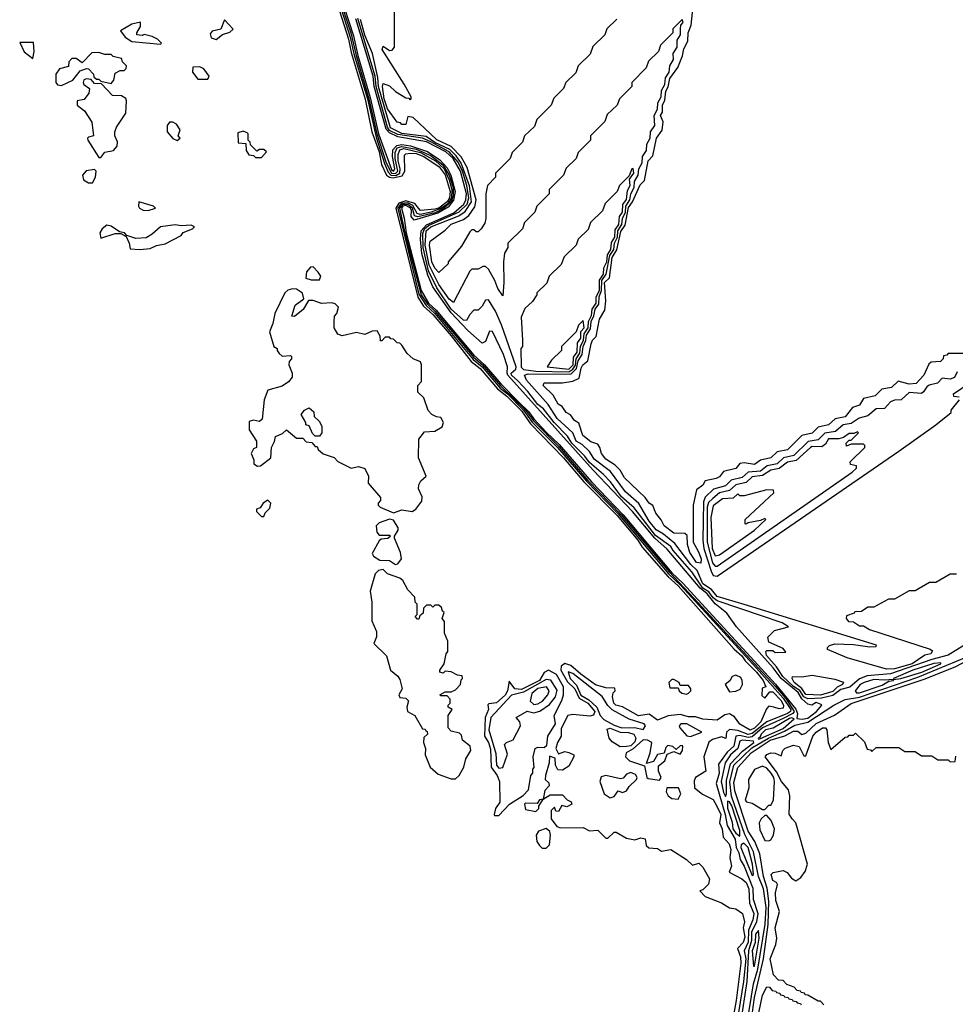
# Model space of a CAD drawing. Extents: x 2889633 to 3052318, y 540750 to 918690.
# Tile 420 of 656: x 3036642 to 3041180, y 726935 to 731709. Entities that reach past the tile are written whole.
import ezdxf

# ---------------------------------------------------------------- set-up
doc = ezdxf.new("R2010")
doc.units = 0

msp = doc.modelspace()

# ---------------------------------------------------------------- linework, layer by layer
at = {"layer": '0CON02XD'}
for points in [[(3038170, 731825), (3038236.5, 731615), (3038249.1, 731549.1), (3038317.3, 731322.7), (3038349.6, 731165), (3038385, 731068), (3038397, 731007), (3038420, 730955), (3038434.6, 730944.6), (3038452.3, 730942.3), (3038497.5, 730952.5), (3038510, 730975), (3038508.3, 731051.7), (3038515, 731058.8), (3038535, 731061.9), (3038565, 731059.2), (3038602, 731045), (3038676.5, 730995), (3038705, 730955.8), (3038730, 730875), (3038726.6, 730845), (3038715, 730825.5), (3038675, 730795.4), (3038655, 730789.7), (3038585, 730784.2), (3038576.7, 730795), (3038557.5, 730817.5), (3038515, 730830), (3038480.7, 730819.3), (3038465.3, 730795), (3038572.8, 730362.8), (3038600.4, 730320.4), (3038645, 730280), (3038735, 730175.4), (3038831.1, 730051.1), (3038875, 730017.8), (3038959.7, 729919.7), (3039005, 729883.3), (3039075, 729812.9), (3039119.9, 729749.9), (3039279.5, 729585), (3039378.5, 729468.5), (3039539.6, 729305), (3039640.4, 729185), (3039661.2, 729151.2), (3039787.6, 729007.6), (3039835, 728963.1), (3040106.7, 728656.7), (3040144.3, 728625), (3040159.6, 728599.6), (3040215.5, 728545), (3040247.5, 728505), (3040260, 728475), (3040243, 728467), (3040241.7, 728431.7), (3040255, 728420), (3040280, 728450), (3040295, 728450), (3040335, 728408), (3040345.9, 728384.1), (3040345, 728370), (3040325, 728367.5), (3040300, 728375), (3040275, 728380), (3040263, 728367), (3040235.7, 728305), (3040205, 728274.4), (3040185, 728264.4), (3040135, 728293.8), (3040108.6, 728328.6), (3040085, 728343.3), (3040061.7, 728338.3), (3040025, 728312.5), (3039955, 728316.7), (3039919.3, 728329.3), (3039885, 728328.8), (3039845, 728340), (3039787, 728333), (3039735, 728313.3), (3039695, 728342.5), (3039643.2, 728333.2), (3039565, 728377.5), (3039533.3, 728385), (3039524, 728395), (3039517.5, 728425), (3039520, 728445), (3039530, 728455), (3039528.3, 728468.3), (3039485, 728470), (3039435, 728484), (3039362.5, 728535), (3039315, 728577.1), (3039285, 728586.9), (3039268.6, 728575), (3039265.7, 728555), (3039297.8, 728497.8), (3039334.4, 728465), (3039355, 728420), (3039396.7, 728395), (3039430.6, 728355), (3039425, 728336.2), (3039407.5, 728332.5), (3039325, 728340), (3039300, 728335), (3039268.3, 728271.7), (3039267.5, 728235), (3039250, 728205), (3039242.5, 728175), (3039255, 728150), (3039285, 728160), (3039305, 728156.2), (3039330, 728145), (3039330, 728135), (3039305, 728090), (3039275, 728070), (3039251.7, 728071.7), (3039240, 728095), (3039238.3, 728128.3), (3039211.7, 728138.3), (3039210, 728105), (3039192.5, 728045), (3039190, 728025), (3039208.3, 728008.3), (3039210, 727995), (3039188.3, 727971.7), (3039180, 727930), (3039215, 727950), (3039275, 727950), (3039297, 727927), (3039316.4, 727916.4), (3039320, 727905), (3039295, 727892.5), (3039271.7, 727898.3), (3039255, 727870), (3039241.7, 727871.7), (3039235, 727890), (3039220, 727875), (3039220, 727835), (3039247, 727797), (3039265, 727790), (3039375, 727792.5), (3039405, 727776.7), (3039445, 727780), (3039485, 727740), (3039495, 727740), (3039525, 727770), (3039535, 727770), (3039585, 727740), (3039625, 727732.5), (3039655, 727742.5), (3039675, 727737.5), (3039680, 727705), (3039693, 727693), (3039735, 727690), (3039755, 727677.5), (3039800, 727685), (3039875, 727637.5), (3039905, 727610), (3039935, 727620), (3039955, 727600), (3039987, 727543), (3039983, 727517), (3039955, 727490), (3039940, 727485), (3039967, 727457), (3040045, 727427.5), (3040085, 727402.5), (3040115, 727397.5), (3040147.5, 727375), (3040156.7, 727335), (3040151.2, 727305), (3040158.7, 727261.3), (3040150, 727235), (3040122.5, 727205), (3040138, 727165), (3040140, 727135), (3040116.8, 726953.2), (3040098.6, 726855)], [(3038181.1, 731825), (3038245, 731624.2), (3038262.8, 731542.8), (3038328, 731325), (3038370, 731140), (3038410.9, 731010.9), (3038429.2, 730969.2), (3038442.2, 730955), (3038466.4, 730953.6), (3038484.7, 730965.3), (3038487.7, 730985), (3038477.3, 731025), (3038477.5, 731055), (3038485, 731078.1), (3038505, 731084.6), (3038585.6, 731065), (3038657.7, 731025), (3038700.3, 730985), (3038725, 730931.9), (3038737.8, 730885), (3038735.5, 730845), (3038716.7, 730815), (3038685, 730792.7), (3038637.5, 730775), (3038584.2, 730764.3), (3038569.7, 730769.7), (3038547.9, 730807.9), (3038525, 730820.2), (3038492.6, 730817.4), (3038476, 730795), (3038577.9, 730377.9), (3038613, 730323), (3038654.7, 730285), (3038840.8, 730060.8), (3038884.6, 730025), (3038972.5, 729922.5), (3039007.5, 729895), (3039085.2, 729815), (3039127.6, 729757.6), (3039250.3, 729635), (3039390.7, 729470.7), (3039545, 729312.3), (3039790.4, 729020.4), (3039848.6, 728965), (3040214.6, 728565), (3040345, 728418.7), (3040382.5, 728365), (3040380, 728355), (3040365, 728345.4), (3040265, 728304.5), (3040195, 728247.3), (3040175, 728243.8), (3040125, 728263.1), (3040085, 728267.5), (3040070, 728255), (3040067, 728223), (3040045, 728232.5), (3040001.4, 728218.6), (3039983.6, 728206.4), (3039960, 728135), (3039970, 728065), (3039920, 728035), (3039912.3, 728017.7), (3039913.9, 727983.9), (3039953.9, 727953.9), (3040005, 727927.5), (3040021.7, 727898.3), (3040042, 727855), (3040036, 727815), (3040048, 727785), (3040053.3, 727745), (3040082.3, 727712.3), (3040091.2, 727685), (3040086.2, 727645), (3040093.8, 727605), (3040082.5, 727575), (3040143.6, 727543.6), (3040165, 727526.2), (3040178.1, 727495), (3040180.6, 727425), (3040202.9, 727375), (3040198.1, 727345), (3040176.4, 727295), (3040175, 727236.7), (3040155.6, 727195), (3040162.9, 727155), (3040152.9, 727045), (3040120, 726845)], [(3038188.4, 731828.4), (3038247.2, 731645), (3038273.5, 731535), (3038335.8, 731325.8), (3038373.5, 731155), (3038419.7, 731015), (3038444.8, 730964.8), (3038465, 730963.7), (3038475.3, 730975), (3038463.1, 731035), (3038463.2, 731065), (3038472.9, 731087.1), (3038495.3, 731094.7), (3038565, 731080.7), (3038635, 731050.5), (3038693.6, 731005), (3038725.4, 730955.4), (3038743.3, 730895), (3038744.5, 730855), (3038734, 730825), (3038697.1, 730792.9), (3038657, 730773), (3038572.9, 730752.9), (3038557.1, 730757.1), (3038547.4, 730795), (3038525, 730812.7), (3038497.9, 730812.1), (3038484.4, 730795), (3038509.5, 730675), (3038588.1, 730375), (3038619.1, 730329.1), (3038655.9, 730295.9), (3038758, 730175), (3038842.2, 730072.2), (3038886.3, 730035), (3038973.5, 729933.5), (3039094.8, 729815), (3039133.3, 729763.3), (3039257.9, 729637.9), (3039397.9, 729475), (3039558.3, 729308.3), (3039791.5, 729031.5), (3039912.7, 728902.7), (3040305, 728477.2), (3040357.1, 728417.1), (3040398.5, 728355), (3040391.4, 728345), (3040345, 728320), (3040245, 728275.3), (3040195, 728231.5), (3040175, 728228.2), (3040135, 728238.9), (3040115, 728235.8), (3040105, 728186), (3040072.9, 728157.1), (3040031.2, 728098.8), (3040034.5, 728055), (3040020, 728005), (3040063.6, 727855), (3040072.6, 727802.6), (3040111.1, 727735), (3040116.5, 727695), (3040129.1, 727669.1), (3040136.8, 727636.8), (3040155.5, 727605), (3040197.3, 727497.3), (3040198.5, 727445), (3040221.2, 727375), (3040215.4, 727334.6), (3040191.2, 727285), (3040191.1, 727245), (3040176.2, 727195), (3040167.9, 727045), (3040137.3, 726845)], [(3038194.1, 731835), (3038260, 731630), (3038281.9, 731535), (3038341.9, 731331.9), (3038382.2, 731155), (3038445, 730983.1), (3038455, 730974.6), (3038461.1, 730985), (3038449.3, 731045), (3038452.1, 731077.9), (3038471, 731099), (3038495, 731103.5), (3038537.8, 731097.8), (3038619.1, 731069.1), (3038679.6, 731029.6), (3038715, 730990.3), (3038733.3, 730955), (3038753.1, 730875), (3038746.2, 730833.8), (3038719.4, 730800.6), (3038669.7, 730770.3), (3038555, 730736.4), (3038539.6, 730755), (3038541.4, 730785), (3038535, 730797), (3038515, 730808.6), (3038499.6, 730805), (3038492.7, 730795), (3038506.7, 730746.8), (3038516.7, 730675), (3038588.4, 730395), (3038624.2, 730335), (3038661, 730301), (3038845, 730081.6), (3038896, 730036), (3038975, 729943), (3039063.3, 729855), (3039109.7, 729809.7), (3039135, 729772.9), (3039195, 729708.8), (3039258.6, 729648.6), (3039415, 729467.8), (3039568.1, 729308.1), (3039805, 729027.5), (3039857.6, 728977.6), (3040221, 728581), (3040307.4, 728487.4), (3040406.6, 728366.6), (3040414.5, 728345.5), (3040410.7, 728320.7), (3040436.7, 728316.7)], [(3039538.3, 731711.7), (3039490, 731665), (3039480, 731635), (3039421.7, 731578.3), (3039408.3, 731541.7), (3039350, 731485), (3039338.3, 731451.7), (3039290, 731405), (3039280, 731375), (3039231.7, 731328.3), (3039220, 731295), (3039150, 731225), (3039138.3, 731191.7), (3039090, 731145), (3039080, 731115), (3039030, 731065), (3039020, 731035), (3038950, 730965), (3038950, 730945), (3038910, 730905), (3038903.3, 730865), (3038902.5, 730745), (3038897, 730723), (3038880, 730695), (3038865, 730680), (3038855, 730680), (3038845, 730690), (3038835, 730690), (3038825, 730680), (3038785, 730610), (3038720, 730535), (3038720, 730525), (3038675, 730482.5), (3038655, 730503.8), (3038640, 730535), (3038630, 730615), (3038633.3, 730635), (3038705, 730687.5), (3038735, 730717.5), (3038795, 730740), (3038820, 730760), (3038848.9, 730801.1), (3038856, 730835), (3038812.2, 730992.2), (3038783.1, 731043.1), (3038734, 731094), (3038665, 731126.2), (3038550, 731235), (3038525, 731240), (3038515, 731200), (3038495, 731200), (3038488.3, 731208.3), (3038471.7, 731211.7), (3038425, 731276.2), (3038409.5, 731325), (3038401.2, 731385), (3038405, 731400), (3038435, 731387.5), (3038465, 731360), (3038515, 731330), (3038528.3, 731328.3), (3038535, 731320), (3038540, 731325), (3038540, 731335), (3038506.1, 731396.1), (3038400, 731565), (3038405, 731580), (3038435, 731560), (3038448.3, 731561.7), (3038460, 731575), (3038460, 731825)], [(3039945, 729073.3), (3039925, 729076.7), (3039891.2, 729125), (3039880, 729165), (3039878.3, 729208.3), (3039867.5, 729217.5), (3039815, 729220), (3039767.5, 729255), (3039753.6, 729283.6), (3039726.4, 729316.4), (3039713, 729353), (3039694.1, 729364.1), (3039675, 729392.5), (3039575, 729487.5), (3039553.3, 729525), (3039529.5, 729549.6), (3039485, 729577.5), (3039463.3, 729605), (3039456.2, 729635), (3039445, 729650), (3039411.7, 729661.7), (3039372.3, 729692.3), (3039353, 729753), (3039332.5, 729765), (3039313, 729793), (3039292.5, 729805), (3039273, 729833), (3039254.1, 729844.1), (3039228.3, 729888.3), (3039180, 729935), (3039185, 729947.5), (3039275, 729947.5), (3039325, 729956.7), (3039355, 729970), (3039365, 730020), (3039372.5, 730035), (3039397.5, 730055), (3039413, 730137), (3039420, 730155), (3039437, 730173), (3039453, 730257), (3039479.3, 730300.7), (3039483.8, 730345), (3039477.5, 730435), (3039502.3, 730457.7), (3039514.7, 730555.3), (3039537.8, 730592.2), (3039557.4, 730682.6), (3039577.8, 730712.2), (3039595, 730798.8), (3039614.4, 730825), (3039651.7, 730908.3), (3039671.7, 730928.3), (3039690, 731025), (3039711.7, 731048.3), (3039730, 731135), (3039757, 731173), (3039763, 731213), (3039750, 731245), (3039759.3, 731260.7), (3039760, 731295), (3039770.8, 731319.2), (3039775, 731362.5), (3039786.4, 731383.6), (3039795, 731423.3), (3039833.6, 731476.4), (3039857, 731533), (3039862.7, 731567.3), (3039882.5, 731605), (3039883.8, 731645), (3039897.7, 731682.3), (3039908.6, 731775)], [(3037325, 731590), (3037330, 731595), (3037310, 731615), (3037285, 731627.5), (3037245, 731637.5), (3037235, 731632.5), (3037210, 731635), (3037210, 731645), (3037227.5, 731675), (3037227, 731697), (3037185, 731687.5), (3037130, 731655), (3037153.6, 731623.6), (3037185, 731602.5), (3037325, 731590)], [(3037595, 731613.3), (3037625, 731637.5), (3037661.7, 731648.3), (3037677.5, 731662.5), (3037635, 731707.5), (3037616.7, 731663.3), (3037575, 731652.5), (3037565, 731640), (3037570.5, 731620.4), (3037595, 731613.3)], [(3040436.7, 728316.7), (3040465, 728322.7), (3040505.8, 728355), (3040532.5, 728385), (3040529.3, 728389.3), (3040505, 728398), (3040484, 728386), (3040465, 728390), (3040435, 728416.7), (3040416.9, 728446.9), (3040335, 728515.4), (3040296.6, 728566.6), (3040117.5, 728765), (3040071.7, 728831.7), (3040015, 728876.5), (3039975.6, 728925.6), (3039942.3, 728952.3), (3039781.4, 729141.4), (3039721.8, 729195), (3039613.6, 729325), (3039423.6, 729525), (3039010, 729985), (3039005.4, 729995), (3039008, 730025), (3038988, 730085), (3038935, 730197.5), (3038920.7, 730199.3), (3038900.7, 730149.3), (3038885, 730141.2), (3038815, 730202.5), (3038735, 730287.7), (3038645, 730412.9), (3038620.5, 730470.5), (3038592.6, 730575), (3038585.8, 730645), (3038588.6, 730685), (3038615, 730714.3), (3038747.1, 730772.9), (3038796.2, 730815), (3038805.3, 730834.7), (3038808.8, 730865), (3038778.9, 730975), (3038744.1, 731035), (3038708.1, 731068.1), (3038615, 731115.9), (3038475, 731141.6), (3038435, 731159.4), (3038418.5, 731178.5), (3038361.7, 731385), (3038355.7, 731435), (3038272.4, 731712.4)], [(3041221.2, 728675), (3041145, 728628.5), (3041065, 728606.5), (3040865, 728536.7), (3040752.5, 728527.5), (3040715, 728512.5), (3040667.6, 728472.4), (3040625, 728460.5), (3040585, 728432.7), (3040530.8, 728419.2), (3040465, 728415.5), (3040445, 728426.5), (3040425.7, 728455.7), (3040395, 728475.4), (3040342.7, 728525), (3040311.7, 728571.7), (3040263.8, 728626.2), (3040260, 728645), (3040265, 728650), (3040295, 728650), (3040305, 728640), (3040358.3, 728641.7), (3040345, 728660), (3040275, 728690), (3040270, 728715), (3040303, 728747), (3040370, 728765), (3040340, 728785), (3040245, 728817.5), (3040025, 728890.5), (3040005, 728906.5), (3039984.8, 728934.8), (3039955, 728953.2), (3039901.2, 729031.2), (3039810.8, 729135), (3039800, 729155), (3039725, 729208.5), (3039622, 729342), (3039560.6, 729395), (3039507.9, 729467.9), (3039473.4, 729503.4), (3039405, 729561.1), (3039382.5, 729592.5), (3039320.4, 729655), (3039298.9, 729688.9), (3039233.6, 729755), (3039182, 729822), (3039155, 729842.5), (3039106.9, 729906.9), (3039057.2, 729957.2), (3039026.9, 729985), (3039026, 729995), (3039048.8, 730015), (3039050, 730025), (3038978.8, 730228.8), (3038950, 730295), (3038915, 730350), (3038900.7, 730349.3), (3038885, 730320), (3038865, 730300), (3038845, 730300), (3038825, 730280), (3038809.3, 730250.7), (3038795, 730251.2), (3038734.8, 730304.8), (3038665, 730408.6), (3038625, 730490.8), (3038598.4, 730605), (3038597.4, 730672.6), (3038605, 730694.5), (3038625, 730710.7), (3038773.1, 730776.9), (3038812.1, 730815), (3038819.3, 730845), (3038811, 730905), (3038789.2, 730975), (3038767.9, 731017.9), (3038725, 731068.2), (3038635, 731115.9), (3038595, 731133.6), (3038475, 731151.4), (3038435, 731172), (3038425, 731187.1), (3038371.1, 731385), (3038365.2, 731435.2), (3038281.7, 731715)], [(3041185, 729020), (3041155, 729020), (3041085, 728980), (3041055, 728980), (3040985, 728940), (3040955, 728940), (3040885, 728900), (3040855, 728900), (3040785, 728860), (3040755, 728860), (3040725, 728840), (3040691.7, 728838.3), (3040688.3, 728831.7), (3040651.7, 728818.3), (3040650, 728805), (3040661.7, 728791.7), (3040685, 728790), (3040715, 728770), (3040735, 728770), (3040763, 728753), (3041057, 728657), (3041068.3, 728648.3), (3041060, 728635), (3041031.7, 728628.3), (3040970, 728585), (3040885, 728561.8), (3040845, 728560), (3040654.2, 728614.2), (3040560, 728655), (3040560, 728665), (3040570, 728675), (3040595, 728682.5), (3040685, 728678.8), (3040765, 728667.5), (3040795, 728670), (3040797, 728677), (3040155, 728873.1), (3040025, 728911.9), (3039996.4, 728946.4), (3039955, 728973.1), (3039927.6, 729037.6), (3039897.2, 729067.2), (3039819.6, 729169.6), (3039765, 729214.2), (3039728, 729235), (3039695, 729276.7), (3039645, 729363.8), (3039580.3, 729420.3), (3039507.6, 729517.6), (3039427.3, 729577.3), (3039405.5, 729615.5), (3039369.3, 729649.3), (3039341.2, 729665), (3039323.8, 729705), (3039248.8, 729775), (3039205, 729843.8), (3039100.3, 729960.3), (3039090, 729985), (3039107.6, 729992.4), (3039315, 729990.9), (3039341.9, 730018.1), (3039350.7, 730055), (3039369.6, 730085), (3039374, 730125), (3039387.3, 730152.7), (3039391.5, 730178.5), (3039410.5, 730209.5), (3039413.2, 730245), (3039426.9, 730273.1), (3039433.1, 730305), (3039450, 730330), (3039452.3, 730365), (3039463.8, 730395), (3039465, 730443.8), (3039486.2, 730475), (3039503.6, 730565), (3039522.8, 730595), (3039526.1, 730625), (3039540.5, 730655), (3039542.8, 730685), (3039562, 730715), (3039565.4, 730745), (3039580, 730775), (3039582, 730805), (3039601.3, 730835), (3039605.4, 730865), (3039621.5, 730895), (3039623.8, 730925), (3039642.1, 730955), (3039644.5, 730985), (3039660.8, 731015), (3039662.1, 731045), (3039681.5, 731075), (3039683.5, 731105), (3039699.6, 731135), (3039701.5, 731165), (3039722.2, 731195), (3039718.5, 731245), (3039735.5, 731275), (3039736.5, 731305), (3039753.1, 731335), (3039754.5, 731365.5), (3039771.1, 731395), (3039773.2, 731426.8), (3039791.4, 731455), (3039795.7, 731485), (3039812, 731515), (3039811.2, 731545), (3039830, 731575), (3039830.7, 731609.3), (3039846, 731635), (3039846.2, 731665), (3039848.3, 731681.7), (3039860, 731695), (3039855, 731710), (3039810, 731665), (3039810, 731645), (3039750, 731585), (3039740, 731555), (3039691.7, 731508.3), (3039680, 731475), (3039610, 731405), (3039610, 731385), (3039550, 731325), (3039540, 731295), (3039491.7, 731248.3), (3039480, 731215), (3039410, 731145), (3039410, 731125), (3039350, 731065), (3039340, 731035), (3039291.7, 730988.3), (3039280, 730955), (3039210, 730885), (3039210, 730865), (3039150, 730805), (3039140, 730775), (3039090, 730725), (3039080, 730695), (3039010, 730625), (3039010, 730605), (3038993, 730577), (3038987.5, 730535), (3038990, 730435), (3038985, 730370), (3038960, 730405), (3038946.7, 730445), (3038915, 730500), (3038901.7, 730511.7), (3038888.3, 730511.7), (3038865, 730500), (3038835, 730500), (3038825, 730490), (3038745, 730337.5), (3038725, 730353.8), (3038675, 730424.2), (3038627.9, 730517.9), (3038608.7, 730615), (3038613.8, 730685), (3038635, 730704.5), (3038771.5, 730758.5), (3038801.5, 730778.5), (3038833.6, 730825), (3038822.9, 730902.9), (3038782.7, 731012.7), (3038758.7, 731048.7), (3038728.6, 731078.6), (3038655, 731114.1), (3038612.4, 731142.3), (3038495, 731156.2), (3038440, 731185), (3038381.4, 731385), (3038377.9, 731427.9), (3038352.9, 731545), (3038315, 731634.2), (3038295, 731710)], [(3036705, 731520), (3036712.5, 731555), (3036708.3, 731598.3), (3036641.7, 731598.3), (3036663.6, 731553.6), (3036705, 731520)], [(3036845, 731390), (3036900, 731415), (3036935, 731460), (3036965, 731472.5), (3036975, 731470), (3037000, 731445), (3037001.7, 731431.7), (3037015, 731420), (3037025, 731420), (3037035, 731410), (3037085, 731400), (3037097.5, 731415), (3037105, 731450), (3037128.3, 731461.7), (3037148.3, 731461.7), (3037158.3, 731471.7), (3037160, 731485), (3037140, 731505), (3037135, 731520), (3037095, 731530), (3037085, 731540), (3037055, 731540), (3037025, 731550), (3036991.7, 731548.3), (3036945, 731500), (3036915, 731520), (3036895, 731520), (3036880, 731505), (3036878.3, 731481.7), (3036835, 731470), (3036817.5, 731445), (3036817.5, 731405), (3036825, 731392.5), (3036845, 731390)], [(3037555, 731420), (3037560, 731435), (3037535, 731470), (3037515, 731480), (3037481.7, 731478.3), (3037480, 731455), (3037505, 731420), (3037555, 731420)], [(3037035, 731040), (3037055, 731066.7), (3037095.9, 731074.1), (3037113.8, 731095), (3037116.1, 731116.1), (3037102.5, 731145), (3037103.8, 731165), (3037111.7, 731188.3), (3037156, 731255), (3037160, 731315), (3037156.4, 731326.4), (3037135, 731340), (3037091.7, 731341.7), (3037038.3, 731398.3), (3037005, 731400), (3036988.3, 731418.3), (3036965, 731422.5), (3036953.3, 731416.7), (3036950, 731405), (3036952.5, 731395), (3036980, 731375), (3036977, 731353), (3036955, 731322.5), (3036920, 731315), (3036920, 731295), (3036956.4, 731266.4), (3036991.7, 731211.7), (3037000, 731145), (3036975, 731140), (3036970, 731135), (3036972.5, 731125), (3037025, 731040), (3037035, 731040)], [(3037405, 731122.5), (3037420, 731135), (3037410, 731145), (3037420, 731175), (3037403, 731203), (3037385, 731212.5), (3037368.3, 731211.7), (3037357.5, 731195), (3037357.5, 731165), (3037385, 731132.5), (3037405, 731122.5)], [(3037815, 731040), (3037838.3, 731068.3), (3037825, 731080), (3037805, 731080), (3037791.7, 731071.7), (3037761.7, 731101.7), (3037760, 731115), (3037750, 731125), (3037750, 731155), (3037745, 731160), (3037725, 731167.5), (3037700, 731160), (3037701.7, 731111.7), (3037738.3, 731108.3), (3037740, 731075), (3037753.6, 731053.6), (3037775, 731050), (3037785, 731040), (3037815, 731040)], [(3036995, 730917.5), (3037010, 730945), (3037012.5, 730975), (3037005, 730982.5), (3036964.1, 730975.9), (3036946.7, 730955), (3036951.7, 730931.7), (3036975, 730917.5), (3036995, 730917.5)], [(3039305, 730001.2), (3039325, 730014.6), (3039337, 730033), (3039340.9, 730065), (3039358.2, 730091.8), (3039360.9, 730125), (3039376.8, 730155), (3039379.7, 730185), (3039398.4, 730215), (3039399.7, 730245), (3039415.8, 730275), (3039418.7, 730305), (3039437.3, 730335), (3039438, 730365), (3039453.2, 730395), (3039453.4, 730446.6), (3039472.7, 730475), (3039474.6, 730505.4), (3039489.3, 730535), (3039491.9, 730568.1), (3039509.2, 730595), (3039512.2, 730627.8), (3039527.7, 730655), (3039530, 730690), (3039547.1, 730715), (3039550.8, 730755), (3039565.4, 730775), (3039567.4, 730812.6), (3039585, 730837.5), (3039588.8, 730881.2), (3039603.3, 730905), (3039600, 730935), (3039620, 730965), (3039617, 730987), (3039610, 730985), (3039598.3, 730951.7), (3039550, 730905), (3039540, 730875), (3039481.7, 730818.3), (3039468.3, 730781.7), (3039410, 730725), (3039398.3, 730691.7), (3039350, 730645), (3039340, 730615), (3039281.7, 730558.3), (3039268.3, 730521.7), (3039210, 730465), (3039198.3, 730431.7), (3039150, 730385), (3039150, 730375), (3039128.3, 730341.7), (3039091.7, 730308.3), (3039073.6, 730266.4), (3039080, 730155), (3039080, 730125), (3039072.5, 730115), (3039073.9, 730023.9), (3039085, 730012.9), (3039145, 730004.1), (3039305, 730001.2)], [(3037265, 730783.3), (3037300, 730795), (3037290, 730805), (3037220, 730825), (3037217.5, 730805), (3037222.5, 730795), (3037240, 730785), (3037265, 730783.3)], [(3037225, 730594), (3037275, 730600), (3037305, 730613.8), (3037347.3, 730622.7), (3037425, 730662.5), (3037435, 730676.7), (3037480, 730695), (3037490, 730705), (3037473, 730713), (3037425, 730708.8), (3037395, 730713.8), (3037325, 730704), (3037285, 730668.8), (3037255, 730651.2), (3037205, 730648), (3037161.7, 730661.7), (3037150, 730675), (3037125, 730680), (3037085, 730707.5), (3037065, 730712.5), (3037042.5, 730695), (3037030, 730675), (3037035, 730650), (3037105, 730672.5), (3037131.7, 730671.7), (3037158.3, 730658.3), (3037173.3, 730625), (3037177, 730597), (3037225, 730594)], [(3038055, 730446.7), (3038095, 730447.5), (3038102.5, 730465), (3038090, 730485), (3038065, 730510), (3038051.7, 730508.3), (3038033, 730487), (3038030, 730455), (3038055, 730446.7)], [(3038455, 729317.5), (3038495, 729332.5), (3038545, 729324), (3038563.3, 729335), (3038592.5, 729375), (3038593.3, 729395), (3038576.7, 729435), (3038577, 729453), (3038587, 729473), (3038612.5, 729495), (3038576.7, 729585), (3038577.5, 729675), (3038605, 729710), (3038655, 729713.3), (3038690, 729735), (3038697.5, 729755), (3038685, 729780), (3038663, 729783), (3038640, 729795), (3038623.6, 729813.6), (3038602.5, 729875), (3038573, 729903), (3038572.5, 729935), (3038590, 729955), (3038590, 730035), (3038585, 730050), (3038550, 730065), (3038520.7, 730090.7), (3038495, 730130), (3038485, 730140), (3038471.7, 730141.7), (3038455, 730160), (3038441.7, 730161.7), (3038435, 730170), (3038415, 730170), (3038398.3, 730151.7), (3038391.7, 730151.7), (3038390, 730175), (3038375, 730200), (3038350.7, 730199.3), (3038315, 730182.5), (3038275, 730192.5), (3038205, 730176.7), (3038184, 730184), (3038167.5, 730215), (3038166.7, 730245), (3038168.3, 730271.7), (3038180, 730285), (3038187.5, 730315), (3038171.7, 730331.7), (3038155, 730336.7), (3038105, 730332.5), (3038065, 730347.5), (3038043, 730347), (3038016.4, 730303.6), (3037975, 730270), (3037961.7, 730271.7), (3037977.5, 730325), (3038020, 730355), (3038013, 730383), (3037985, 730402.5), (3037965, 730403.3), (3037942.3, 730397.7), (3037927.5, 730385), (3037879.2, 730285), (3037870, 730235), (3037854, 730195), (3037873.8, 730123.8), (3037890, 730115), (3037890, 730105), (3037900.7, 730090.7), (3037915, 730077.5), (3037955, 730080), (3037960, 730075), (3037960, 730065), (3037948.3, 730051.7), (3037947.5, 730035), (3037962.5, 729995), (3037962.5, 729975), (3037945, 729952.5), (3037915, 729932.5), (3037845, 729912.5), (3037826.7, 729865), (3037818.3, 729771.7), (3037805, 729760), (3037775, 729766.7), (3037755, 729760), (3037755, 729720), (3037790, 729665), (3037790, 729635), (3037775, 729627.5), (3037764, 729605), (3037777.5, 729575), (3037777.5, 729555), (3037795, 729543.3), (3037810, 729545), (3037860, 729585), (3037862.5, 729635), (3037877, 729663), (3037881.7, 729688.3), (3037917, 729703), (3037935, 729720), (3037985, 729680), (3038015, 729680), (3038031.7, 729661.7), (3038058.3, 729658.3), (3038075, 729640), (3038085, 729640), (3038090, 729625), (3038113.9, 729603.9), (3038166.7, 729586.7), (3038185, 729567.5), (3038250, 729535), (3038285, 729542.5), (3038315, 729532.5), (3038333.3, 729495), (3038331.7, 729461.7), (3038391.7, 729391.7), (3038391.7, 729378.3), (3038380, 729365), (3038380, 729355), (3038390, 729345), (3038455, 729317.5)], [(3039305, 730014.6), (3039325.3, 730035), (3039327.3, 730072.7), (3039345, 730097.5), (3039347.7, 730142.3), (3039363.8, 730165), (3039363, 730197), (3039378.8, 730215), (3039375, 730250), (3039351.7, 730228.3), (3039340, 730195), (3039270, 730125), (3039270, 730105), (3039221.7, 730058.3), (3039200, 730025), (3039305, 730014.6)], [(3041255, 730090), (3041145, 730090), (3041138.3, 730081.7), (3041121.7, 730078.3), (3041120, 730065), (3041108.3, 730051.7), (3041061.7, 730048.3), (3041051.7, 730038.3), (3041027.5, 729985), (3040990, 729945), (3040955, 729941.2), (3040903, 729957), (3040870, 729925), (3040823, 729917), (3040790, 729885), (3040735, 729872.5), (3040715, 729840), (3040680.7, 729829.3), (3040645, 729783.8), (3040596.1, 729773.9), (3040565, 729743.8), (3040515, 729733.3), (3040485, 729703.8), (3040435, 729693.3), (3040365, 729623.8), (3040316.1, 729613.9), (3040285, 729583.8), (3040235, 729573.8), (3040205, 729552), (3040155, 729560), (3040135, 729557.5), (3040115, 729532.5), (3040055, 729517.5), (3040035, 729492.5), (3040020, 729485), (3039967, 729473), (3039955, 729452.5), (3039925, 729430), (3039907.5, 729355), (3039907.5, 729175), (3039932, 729132), (3039947.5, 729095), (3039945, 729073.3)], [(3041189.3, 730000.7), (3041176.1, 729973.9), (3041155, 729966.7), (3041115, 729970), (3041093.6, 729946.4), (3041052.7, 729937.3), (3041040.8, 729929.2), (3041026, 729904), (3041015, 729896.7), (3040955, 729902), (3040917.5, 729865), (3040885, 729864), (3040865, 729856.2), (3040835.8, 729824.2), (3040795, 729822), (3040755, 729788), (3040713.3, 729776.7), (3040675, 729750.8), (3040635, 729744), (3040597.9, 729712.1), (3040546.6, 729703.4), (3040515, 729672), (3040466.6, 729663.4), (3040396.2, 729595), (3040345.5, 729584.5), (3040315.4, 729554.6), (3040266.7, 729545), (3040235, 729520), (3040174.2, 729515.8), (3040145, 729488.8), (3040093, 729477), (3040065, 729448.8), (3040007.3, 729432.7), (3039967, 729393), (3039958.3, 729371.7), (3039954.3, 729185), (3039960.6, 729145), (3039995.5, 729035.5), (3040005, 729013.8), (3040025, 729011.2)], [(3041198.3, 729878.3), (3041171.7, 729881.7), (3041170, 729895), (3041286.4, 729973.6)], [(3040025, 729011.2), (3040905, 729616.2), (3041085.8, 729744.2), (3041160, 729805), (3041160, 729815), (3041200, 729865)], [(3038095, 729690), (3038075, 729690), (3038061.7, 729701.7), (3038045, 729740), (3038030, 729745), (3038030, 729755), (3038007.5, 729795), (3038023.6, 729816.4), (3038045, 729827.5), (3038067.5, 729807.5), (3038070, 729785), (3038095, 729760), (3038106.4, 729736.4), (3038107.5, 729705), (3038095, 729690)], [(3040025, 729058.8), (3040680, 729515), (3040700, 729535), (3040700, 729545), (3040671.7, 729551.7), (3040670, 729565), (3040740, 729635), (3040740, 729645), (3040735, 729650), (3040675, 729650), (3040651.7, 729641.7), (3040650, 729655), (3040665, 729670), (3040675, 729670), (3040710, 729705), (3040705, 729710), (3040687.5, 729702.5), (3040665, 729702.5), (3040637, 729683), (3040613.8, 729676.2), (3040565, 729676.2), (3040549.5, 729650.4), (3040531.7, 729638.3), (3040485, 729640), (3040476.7, 729635), (3040408.1, 729571.9), (3040365, 729564.2), (3040325, 729532.5), (3040285, 729524.2), (3040245, 729498.1), (3040195, 729492.9), (3040165, 729465.7), (3040115, 729454.3), (3040085, 729425.7), (3040035, 729414.3), (3040003.1, 729386.9), (3039982.5, 729367.5), (3039975.5, 729345), (3039975.5, 729175), (3040002.2, 729075), (3040015, 729058.8), (3040025, 729058.8)], [(3040015, 729108.8), (3040035, 729113.8), (3040205, 729233.3), (3040260, 729285), (3040255, 729290), (3040235, 729280), (3040175, 729270), (3040165, 729262.5), (3040160, 729265), (3040160, 729285), (3040300, 729415), (3040298.3, 729428.3), (3040265, 729430), (3040155, 729400), (3040135, 729400), (3040125, 729410), (3040101.7, 729388.3), (3040050, 729385), (3040005, 729352.5), (3039994.5, 729295), (3040000, 729145), (3040015, 729108.8)], [(3037825, 729300), (3037831.7, 729318.3), (3037855, 729340), (3037860, 729365), (3037845, 729378.8), (3037822.5, 729365), (3037808.3, 729341.7), (3037790, 729335), (3037790, 729325), (3037815, 729300), (3037825, 729300)], [(3038465, 729067.5), (3038475, 729070), (3038493.3, 729095), (3038488.8, 729125), (3038460, 729195), (3038460, 729205), (3038477, 729233), (3038476.7, 729245), (3038455, 729282.5), (3038435, 729287.5), (3038385, 729270), (3038370, 729255), (3038373.6, 729223.6), (3038385, 729210), (3038435, 729210), (3038440, 729205), (3038427, 729193), (3038395, 729190), (3038385, 729182.5), (3038350.7, 729120.7), (3038358.3, 729108.3), (3038388.3, 729088.3), (3038435, 729086.2), (3038465, 729067.5)], [(3038755, 728027.5), (3038773.3, 728045), (3038795.7, 728084.3), (3038806, 728125), (3038830, 728165), (3038826.1, 728186.1), (3038790, 728215), (3038785, 728240), (3038775, 728250), (3038735, 728260), (3038720, 728275), (3038720, 728335), (3038740, 728365), (3038720, 728375), (3038720, 728385), (3038730, 728395), (3038730, 728415), (3038715, 728430), (3038685, 728430), (3038680, 728435), (3038705, 728450), (3038735, 728450), (3038755, 728460), (3038780, 728485), (3038782.5, 728507.5), (3038790, 728515), (3038788.3, 728528.3), (3038765, 728530), (3038735, 728546.7), (3038705, 728550), (3038695, 728540), (3038680, 728545), (3038680, 728555), (3038700, 728585), (3038710, 728635), (3038717.5, 728645), (3038717.5, 728695), (3038702.5, 728735), (3038701.7, 728791.7), (3038690, 728805), (3038700, 728835), (3038691.7, 728841.7), (3038688.3, 728858.3), (3038675, 728870), (3038655, 728870), (3038645, 728860), (3038635, 728870), (3038615, 728870), (3038600, 728855), (3038598.3, 728831.7), (3038581.7, 728818.3), (3038578.3, 728801.7), (3038571.7, 728801.7), (3038560, 728815), (3038570, 728825), (3038570, 728875), (3038560, 728885), (3038558.3, 728908.3), (3038523.8, 728943.8), (3038499.7, 728989.7), (3038485, 729001.2), (3038425, 729022.5), (3038405, 729042.5), (3038381.7, 729038.3), (3038365, 729022.5), (3038341.2, 728938.8), (3038348.8, 728885), (3038348.8, 728795), (3038373, 728743), (3038373, 728717), (3038360, 728685), (3038420, 728625), (3038440, 728555), (3038476.4, 728526.4), (3038485, 728510), (3038497.5, 728465), (3038480, 728435), (3038485, 728422.5), (3038515, 728420), (3038527, 728407), (3038520, 728375), (3038523.3, 728355), (3038557.5, 728335), (3038595, 728270), (3038608.3, 728268.3), (3038611.7, 728261.7), (3038618.3, 728258.3), (3038620, 728245), (3038601.7, 728228.3), (3038600, 728205), (3038610, 728175), (3038607.5, 728145), (3038633.3, 728085), (3038671.2, 728051.2), (3038735, 728027.5), (3038755, 728027.5)], [(3040170.4, 726845), (3040201.2, 727035), (3040222.3, 727105), (3040256.5, 727323.5), (3040262, 727405), (3040249.2, 727495), (3040224.6, 727554.6), (3040200.5, 727675), (3040158.8, 727758.8), (3040094, 727944), (3040086.7, 728013.3), (3040105.5, 728095), (3040192, 728178), (3040273.9, 728226.1), (3040351.1, 728258.9), (3040401.9, 728288.1), (3040465, 728302.9), (3040590, 728385), (3040645, 728413.3), (3040715.3, 728424.7), (3040998.5, 728521.5), (3041232.4, 728617.6)], [(3040186.7, 726825), (3040205, 726967.5), (3040249.4, 727155), (3040271.5, 727321.5), (3040274.6, 727434.6), (3040267.8, 727497.8), (3040250, 727555), (3040231.2, 727665), (3040207.5, 727725), (3040174.3, 727775), (3040109.4, 727969.4), (3040105, 728010), (3040125, 728082.5), (3040190, 728155), (3040280.8, 728215), (3040352.9, 728237.1), (3040395, 728260), (3040415, 728260), (3040435, 728242.5), (3040455, 728250), (3040504.2, 728295.8), (3040593.6, 728336.4), (3040675, 728393.3), (3041028.1, 728511.9), (3041178.7, 728571.3), (3041243.8, 728605)], [(3040880, 728510), (3040915, 728514.4), (3041016.7, 728545), (3041110, 728585), (3041110, 728590), (3041075, 728587.1), (3040973.3, 728555), (3040880, 728515), (3040880, 728510)], [(3038965, 727850), (3039017.5, 727905), (3039083, 727947), (3039110, 727975), (3039120, 728045), (3039130, 728055), (3039130, 728075), (3039137.5, 728082.5), (3039132.5, 728135), (3039142.5, 728175), (3039155, 728182.5), (3039185, 728180), (3039198.3, 728191.7), (3039203.8, 728235), (3039240, 728295), (3039233.3, 728335), (3039271.7, 728408.3), (3039279.2, 728435), (3039280, 728475), (3039245, 728533.3), (3039205.8, 728555.8), (3039185, 728543.8), (3039163.1, 728505), (3039075, 728461.5), (3039043.8, 728463.8), (3039015, 728502.5), (3039006.9, 728455), (3038996.5, 728433.5), (3038955, 728396.9), (3038917.5, 728392.5), (3038913, 728387), (3038915.7, 728365), (3038900, 728325), (3038895.6, 728235.6), (3038915, 728203.8), (3038925, 728172.5), (3038928.1, 728085), (3038958.1, 728045), (3038969.4, 728015), (3038970, 727915), (3038950, 727885), (3038942.5, 727855), (3038945, 727850), (3038965, 727850)], [(3039665, 728267.5), (3039676.7, 728285), (3039670, 728295), (3039597.5, 728317.5), (3039515, 728362.5), (3039493.5, 728383.5), (3039466.8, 728426.8), (3039325, 728539.2), (3039302.5, 728547.5), (3039311.1, 728515), (3039342.4, 728482.4), (3039363.8, 728433.8), (3039401.7, 728411.7), (3039441.4, 728375), (3039456.7, 728335), (3039475, 728315.7), (3039525, 728287.8), (3039562.5, 728275), (3039625, 728276.7), (3039665, 728267.5)], [(3040085, 728450), (3040115, 728452.5), (3040136.4, 728463.6), (3040146.7, 728485), (3040146.2, 728505), (3040138.8, 728518.8), (3040115, 728531.2), (3040097.5, 728525), (3040086.2, 728503.8), (3040062.5, 728485), (3040085, 728450)], [(3040525, 728433.2), (3040455, 728437.8), (3040435, 728465.7), (3040398, 728495), (3040387.5, 728515), (3040390, 728525), (3040435, 728523.3), (3040485, 728530), (3040595, 728510.8), (3040637.3, 728497.3), (3040632.5, 728485), (3040607.1, 728472.9), (3040585, 728451.5), (3040525, 728433.2)], [(3038965, 728080), (3038985, 728082.5), (3039007, 728147), (3038992.5, 728195), (3039002.5, 728205), (3039035, 728217.5), (3039070, 728285), (3039067.5, 728305), (3039050, 728325), (3039103, 728357), (3039135, 728348), (3039165, 728356), (3039212.1, 728387.9), (3039240.8, 728425), (3039247.9, 728457.9), (3039217, 728507), (3039195, 728509.2), (3039085, 728447.8), (3039026.4, 728433.6), (3038926.7, 728325), (3038917.5, 728265), (3038951.7, 728151.7), (3038954.2, 728095), (3038965, 728080)], [(3039135, 728388), (3039155, 728392), (3039176.7, 728405), (3039202.5, 728435), (3039210, 728455), (3039197.5, 728475), (3039155, 728465.6), (3039125, 728442.5), (3039118, 728405), (3039135, 728388)], [(3039875, 728438.8), (3039885, 728443.3), (3039897.5, 728455), (3039897.5, 728465), (3039885, 728480), (3039845, 728480), (3039840, 728495), (3039815, 728510), (3039805, 728510), (3039790, 728495), (3039795, 728470), (3039835, 728470), (3039840, 728455), (3039853.9, 728443.9), (3039875, 728438.8)], [(3040715, 728444.4), (3040825, 728482.9), (3040857.5, 728502.5), (3040880, 728505), (3040880, 728510), (3040835, 728505.8), (3040785, 728510), (3040737.5, 728495), (3040718.8, 728485), (3040693.3, 728455), (3040700, 728445), (3040715, 728444.4)], [(3039895, 728233.8), (3039950, 728255), (3039877.5, 728295), (3039847.5, 728295), (3039840, 728285), (3039843.3, 728275), (3039877, 728237), (3039895, 728233.8)], [(3040225, 728220), (3040235, 728224.2), (3040345, 728272.5), (3040398.3, 728318.3), (3040385, 728323.8), (3040375, 728320), (3040295.8, 728274.2), (3040258.8, 728265), (3040237.5, 728245), (3040231.7, 728228.3), (3040223.3, 728225), (3040225, 728220)], [(3039553.6, 728183.6), (3039515, 728207.5), (3039501.2, 728225), (3039491.2, 728268.8), (3039505, 728273.8), (3039554.3, 728254.3), (3039595, 728253.3), (3039620, 728245), (3039630.6, 728225), (3039625, 728208), (3039605, 728188.6), (3039585, 728184.3), (3039553.6, 728183.6)], [(3040541.7, 726931.7), (3040525, 726950), (3040515, 726950), (3040465, 726980), (3040451.7, 726981.7), (3040448.3, 726988.3), (3040431.7, 726991.7), (3040428.3, 726998.3), (3040411.7, 727001.7), (3040398.3, 727018.3), (3040361.7, 727031.7), (3040345, 727050), (3040321.7, 727051.7), (3040298.3, 727078.3), (3040282, 727155), (3040308.8, 727225), (3040313.3, 727255), (3040306.2, 727305), (3040326.2, 727385), (3040308.3, 727438.3), (3040307.5, 727475), (3040316.4, 727516.4), (3040312.5, 727525), (3040293.8, 727535), (3040286.7, 727565), (3040296.1, 727573.9), (3040345, 727583.8), (3040363.9, 727573.9), (3040385, 727546.7), (3040406.4, 727533.6), (3040430.7, 727549.3), (3040450.7, 727579.3), (3040463.3, 727615), (3040406.7, 727815), (3040387.5, 727835), (3040373, 727857), (3040376.2, 727945), (3040370, 727975), (3040336.7, 728015), (3040311.9, 728061.9), (3040256.7, 728135), (3040265, 728146.2), (3040285, 728153.8), (3040305, 728152.5), (3040335, 728140), (3040342.5, 728165), (3040355, 728177.5), (3040395, 728191.2), (3040422.5, 728185), (3040445, 728140), (3040455, 728140), (3040488, 728235), (3040504, 728255), (3040535, 728275.8), (3040550, 728275), (3040556.4, 728266.4), (3040563.6, 728203.6), (3040575, 728170), (3040645, 728230), (3040658.3, 728231.7), (3040665, 728240), (3040685, 728240), (3040695, 728250), (3040738.3, 728208.3), (3040751.7, 728171.7), (3040768.3, 728168.3), (3040775, 728160), (3040795, 728180), (3040905, 728180), (3040935, 728160), (3040985, 728160), (3041015, 728140), (3041065, 728140), (3041095, 728120), (3041145, 728120), (3041155, 728110), (3041178.3, 728111.7), (3041181.7, 728138.3)], [(3039745, 728022.5), (3039752.5, 728035), (3039740, 728065), (3039739.3, 728090.7), (3039770, 728115), (3039782.5, 728147.5), (3039815, 728160), (3039845, 728147.5), (3039856.7, 728165), (3039857.5, 728185), (3039855, 728190), (3039845, 728187.5), (3039825, 728170), (3039810, 728185), (3039785, 728190), (3039775, 728180), (3039767.5, 728152.5), (3039735, 728146.7), (3039715, 728112.5), (3039682.5, 728102.5), (3039700, 728155), (3039707.5, 728205), (3039686.4, 728216.4), (3039665, 728216.7), (3039616.9, 728173.1), (3039583.8, 728155), (3039580, 728135), (3039600, 728115), (3039671.7, 728091.7), (3039683.3, 728035), (3039689.3, 728029.3), (3039745, 728022.5)], [(3040065, 727943.3), (3040070, 727955), (3040070.5, 728019.5), (3040089.1, 728100.9), (3040147.7, 728162.3), (3040202.5, 728205), (3040200, 728210), (3040145, 728215.5), (3040135, 728211.2), (3040124.3, 728175), (3040088.6, 728145), (3040062.9, 728105), (3040044.3, 728015), (3040055, 727962.5), (3040065, 727943.3)], [(3039505, 727936.7), (3039525, 727942.5), (3039545, 727970), (3039565, 727962.5), (3039585, 727970), (3039598.3, 727991.7), (3039634, 728025), (3039636, 728035), (3039628.7, 728048.7), (3039605, 728058.6), (3039585, 728051.2), (3039568.3, 728031.7), (3039555, 728028.8), (3039485, 728043.8), (3039462.3, 728037.7), (3039456.2, 728015), (3039476.7, 727955), (3039505, 727936.7)], [(3040255, 727880), (3040275, 727900), (3040285, 727900), (3040297.5, 727925), (3040303.3, 728015), (3040299.4, 728035), (3040286.1, 728056.1), (3040265, 728080), (3040245, 728089.2), (3040205.8, 728074.2), (3040176.7, 728025), (3040178, 727985), (3040160, 727925), (3040166.7, 727916.7), (3040195, 727910), (3040245, 727880), (3040255, 727880)], [(3039835, 727930), (3039848.8, 727955), (3039836.7, 727985), (3039780, 727985), (3039777.5, 727965), (3039787.5, 727945), (3039805, 727933.3), (3039835, 727930)], [(3039145, 727870), (3039160, 727885), (3039160, 727895), (3039180, 727930), (3039163.6, 727926.4), (3039151.7, 727908.3), (3039095, 727910), (3039090, 727905), (3039095, 727880), (3039145, 727870)], [(3040135, 727750), (3040135, 727777.5), (3040095, 727896.7), (3040085, 727916), (3040075, 727920), (3040074.2, 727885.8), (3040097.5, 727817.5), (3040100.6, 727785), (3040115, 727764.2), (3040135, 727750)], [(3040275, 727727.5), (3040285, 727732.5), (3040297.5, 727755), (3040303.3, 727785), (3040286.2, 727826.2), (3040265, 727850), (3040255, 727850), (3040237.5, 727835), (3040227.5, 727815), (3040230.7, 727780.7), (3040255, 727730), (3040275, 727727.5)], [(3039195, 727692.5), (3039211.7, 727708.3), (3039216.2, 727755), (3039213.6, 727773.6), (3039195, 727787.5), (3039157.5, 727775), (3039146.7, 727755), (3039150, 727725), (3039162.5, 727705), (3039175, 727692.5), (3039195, 727692.5)], [(3040195, 727560), (3040200, 727565), (3040195.6, 727615), (3040174.2, 727695), (3040153.6, 727716.4), (3040141.4, 727708.6), (3040139.2, 727695), (3040195, 727560)], [(3040205, 727120), (3040227.5, 727255), (3040225, 727292.5), (3040210.8, 727275), (3040208, 727235), (3040194.5, 727195), (3040200, 727120), (3040205, 727120)], [(3040218, 726855), (3040245, 726980), (3040265, 727020), (3040278.3, 727018.3), (3040291.7, 727001.7), (3040308.3, 726998.3), (3040311.7, 726991.7), (3040328.3, 726988.3), (3040331.7, 726981.7), (3040348.3, 726978.3), (3040351.7, 726971.7), (3040368.3, 726968.3), (3040371.7, 726961.7), (3040388.3, 726958.3), (3040391.7, 726951.7), (3040408.3, 726948.3), (3040411.7, 726941.7), (3040428.3, 726938.3), (3040431.7, 726931.7)]]:
    msp.add_lwpolyline(points, dxfattribs=at)

doc.saveas('drawing.dxf')
